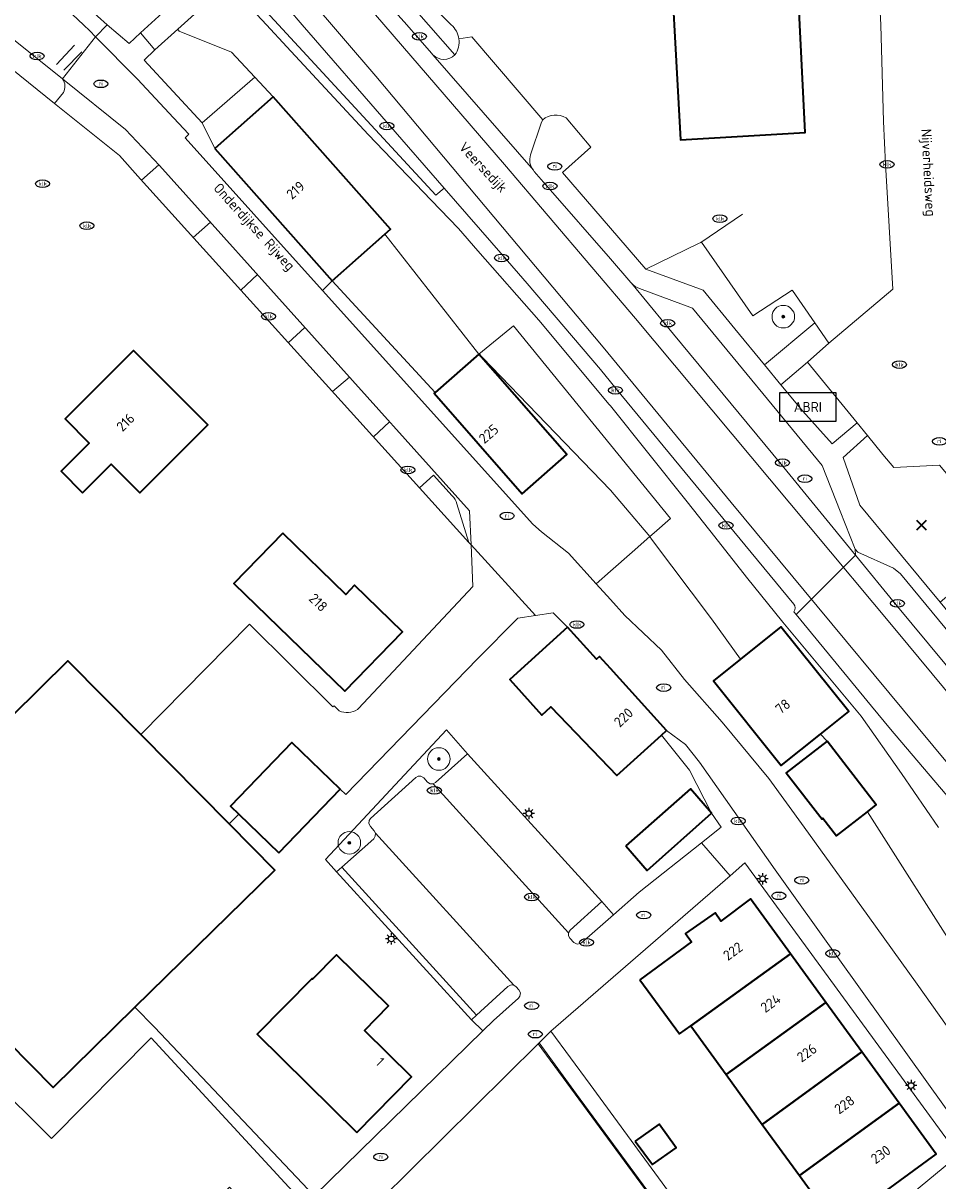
# Model space of a CAD drawing. Header units: metres. Extents: x 103671 to 105190, y 427150 to 429171.
# Tile 296 of 320: x 104448 to 104529, y 428648 to 428750. Entities that reach past the tile are written whole.
import ezdxf
from ezdxf.enums import TextEntityAlignment as Align

# ---------------------------------------------------------------- set-up
doc = ezdxf.new("R2010")
doc.units = ezdxf.units.M
for name, color, linetype, lineweight in [('B-WE-GR-BEPLANTING_CULTUUR_HEESTERS-GV', 253, 'Continuous', 18), ('B-WE-GR-BEPLANTING_CULTUUR_VASTE PLANTENVAK-GV', 253, 'Continuous', 18), ('B-WE-GR-BOOM-S', 253, 'Continuous', 25), ('B-WE-GR-HAAG-G', 253, 'GR-HAAG1-SO', 13), ('B-WE-GR-HAAG-GV', 253, 'Continuous', 13), ('B-WE-IE-MEUBILAIR-S', 253, 'Continuous', 25), ('B-WE-IE-MEUBILAIR_WEGMEUBILAIR-S', 253, 'Continuous', 25), ('B-WE-IE-TERREINAFSCHEIDING_KUNSTMATIG_HEKWERK_RASTER-G', 253, 'IE-TERREINAFSCHEIDING_KUNSTMATIG-SO', 18), ('B-WE-OG-BEBOUWING-GV', 253, 'Continuous', 35), ('B-WE-OG-BEBOUWING-T18', 7, 'Continuous', 18), ('B-WE-OG-TERREIN_BEGROEID-GV', 253, 'Continuous', 18), ('B-WE-OG-TERREIN_ERF-GV', 253, 'Continuous', 18), ('B-WE-OG-TERREIN_OEVER-GV', 253, 'Continuous', 18), ('B-WE-OG-TOPOGRAFIE-T18', 7, 'Continuous', 18), ('B-WE-OG-WATER-GV', 253, 'Continuous', 18), ('B-WE-OG-WEG-GV', 253, 'Continuous', 18), ('B-WE-VH-GESLOTENVERHARDING-GV', 253, 'Continuous', 18), ('B-WE-VH-GESLOTENVERHARDING_ASFALT-GV', 253, 'Continuous', 18), ('B-WE-VH-ONVERHARD_ZAND-GV', 253, 'Continuous', 18), ('B-WE-VH-OPENVERHARDING-GV', 253, 'Continuous', 18), ('B-WE-VH-OPENVERHARDING_BETONELEMENT-GV', 253, 'Continuous', 18), ('B-WE-VH-OPENVERHARDING_BETONSTRAATSTEEN-GV', 253, 'Continuous', 18), ('B-WE-VH-OPENVERHARDING_TEGEL-GV', 253, 'Continuous', 18), ('B-WE-VW-MARKERING_PICTOGRAM-G', 253, 'Continuous', 18)]:
    doc.layers.add(name, color=color, linetype=linetype, lineweight=lineweight)
doc.layers.add('B-WE-GR-GROENVOORZIENING-S', color=253, linetype='Continuous')
doc.styles.add('NLCS-ISO', font='NLCS-ISO.ttf')
doc.styles.add('NLCS-ISO-M500-T18', font='NLCS-ISO.ttf', dxfattribs={"height": 0.9})
doc.linetypes.add('GR-HAAG1-SO', pattern='A,6,[176,NLCS.SHX,S=0.125,R=0,X=0,Y=0],-2', length=8)
doc.linetypes.add('IE-TERREINAFSCHEIDING_KUNSTMATIG-SO', pattern='A,4,[82,NLCS.SHX,S=0.75,R=90,X=0,Y=0],4,-2', length=10)

# ---------------------------------------------------------------- blocks, each defined once
blk = doc.blocks.new('SIE-MEUBILAIR_PAAL_LICHTMAST-SO')
for points in [[(-0.62, 0), (-1, 0)], [(-0.71, 0.71), (-0.44, 0.44)], [(0, 1), (0, 0.62)], [(0.44, 0.44), (0.71, 0.71)], [(1, 0), (0.62, 0)], [(-0.71, -0.71), (-0.44, -0.44)], [(0, -0.62), (0, -1)], [(0.44, -0.44), (0.71, -0.71)]]:
    blk.add_lwpolyline(points)
blk.add_circle((0, 0), 0.5)
blk = doc.blocks.new('SIE-MEUBILAIR_PUT_RIOOLPUT-SO')
blk.add_ellipse((0, 0), major_axis=(1.25, 0), ratio=0.54)
at = {"style": 'NLCS-ISO'}
blk.add_text('ri', height=0.75, dxfattribs=at).set_placement((-0.04, 0.07), align=Align.MIDDLE_CENTER)
blk = doc.blocks.new('SIE-MEUBILAIR_PUT_KOLK-SO')
blk.add_ellipse((0, 0), major_axis=(1.25, 0), ratio=0.54)
at = {"style": 'NLCS-ISO'}
blk.add_text('klk', height=0.75, dxfattribs=at).set_placement((0.03, 0), align=Align.MIDDLE_CENTER)
blk = doc.blocks.new('SIE-WEG_ABRI-SO')
blk.add_lwpolyline([(-5, -2.5), (5, -2.5), (5, 2.5), (-5, 2.5)], close=True)
at = {"style": 'NLCS-ISO'}
blk.add_text('ABRI', height=1.8, dxfattribs=at).set_placement((0, 0), align=Align.MIDDLE_CENTER)
blk = doc.blocks.new('SGR-BOOM_GBKN-SO')
at = {"linetype": 'ByBlock', "lineweight": 18}
h = blk.add_hatch(color=0, dxfattribs=at)
h.dxf.hatch_style = 1
edge = h.paths.add_edge_path()
edge.add_arc((0, 0), 0.25, 0, 360)
at = {"color": 0, "linetype": 'ByBlock', "lineweight": 18}
for radius in [2, 0.25]:
    blk.add_circle((0, 0), radius, dxfattribs=at)
at = {"color": 0, "linetype": 'ByBlock', "lineweight": 18, "style": 'NLCS-ISO'}
blk.add_attdef('SOORT', (2.5, 0), '', height=1.5, dxfattribs=at)
blk = doc.blocks.new('SAL-ORIENTATIE_LOCATIE-SO')
at = {"color": 0, "linetype": 'ByBlock', "lineweight": -2, "const_width": 0.275, "flags": 128}
for points in [[(-0.875, 0.875), (0, 0)], [(-0.875, -0.875), (0, 0)], [(0, 0), (0.875, 0.875)], [(0, 0), (0.875, -0.875)]]:
    blk.add_lwpolyline(points, dxfattribs=at)

msp = doc.modelspace()

# ---------------------------------------------------------------- linework, layer by layer
at = {"layer": 'B-WE-GR-BEPLANTING_CULTUUR_HEESTERS-GV', "flags": 128}
for points in [[(104517.48, 428720.111), (104515.113, 428718.099), (104517.045, 428715.759), (104519.658, 428712.861), (104521.884, 428714.725)], [(104535.167, 428703.865), (104529.175, 428710.982), (104525.114, 428710.765), (104524.164, 428711.937), (104522.793, 428713.614), (104520.636, 428711.648), (104522.103, 428707.447), (104528.075, 428700.239), (104529.221, 428698.851)]]:
    msp.add_lwpolyline(points, close=True, dxfattribs=at)
at = {"layer": 'B-WE-GR-BEPLANTING_CULTUUR_VASTE PLANTENVAK-GV', "flags": 128}
for points in [[(104476.182, 428675.349), (104479.011, 428677.881), (104479.148, 428678.101), (104479.168, 428678.365), (104479.049, 428678.579), (104478.726, 428678.95), (104478.585, 428679.241), (104478.619, 428679.497), (104478.732, 428679.671), (104482.741, 428683.315), (104482.95, 428683.428), (104483.201, 428683.431), (104483.45, 428683.283), (104483.786, 428682.904), (104484.026, 428682.746), (104484.286, 428682.747), (104484.494, 428682.865), (104487.316, 428685.398), (104485.456, 428687.531), (104474.739, 428676.027), (104475.71, 428674.938)], [(104499.241, 428672.319), (104496.424, 428669.764), (104496.288, 428669.548), (104496.274, 428669.274), (104496.395, 428669.057), (104496.746, 428668.69), (104497.049, 428668.529), (104497.324, 428668.58), (104497.438, 428668.668), (104500.268, 428671.146)], [(104491.861, 428663.763), (104491.979, 428663.926), (104492.018, 428664.231), (104491.886, 428664.478), (104491.635, 428664.754), (104491.434, 428664.889), (104491.189, 428664.92), (104490.914, 428664.784), (104488.117, 428662.253), (104487.691, 428661.845), (104488.673, 428660.841), (104489.622, 428661.769)]]:
    msp.add_lwpolyline(points, close=True, dxfattribs=at)
at = {"layer": 'B-WE-GR-HAAG-G', "flags": 128}
msp.add_lwpolyline([(104488.331, 428720.822), (104491.397, 428723.338), (104500, 428712.785), (104505.324, 428706.254)], dxfattribs=at)
at = {"layer": 'B-WE-GR-HAAG-GV', "flags": 128}
msp.add_lwpolyline([(104508.083, 428730.74), (104508.014, 428730.707), (104507.813, 428730.61), (104503.134, 428728.355), (104508.212, 428726.486), (104511.031, 428723.06), (104513.666, 428719.858), (104518.115, 428723.582), (104516.127, 428726.45), (104516.109, 428726.476), (104512.63, 428724.215)], close=True, dxfattribs=at)
at = {"layer": 'B-WE-IE-TERREINAFSCHEIDING_KUNSTMATIG_HEKWERK_RASTER-G', "flags": 128}
msp.add_lwpolyline([(104508.014, 428730.707), (104511.703, 428733.235)], dxfattribs=at)
at = {"layer": 'B-WE-OG-BEBOUWING-GV', "flags": 128}
for points in [[(104515.265, 428779.195), (104514.992, 428783.538), (104515.092, 428783.542), (104514.381, 428804.254), (104500, 428803.294), (104496.423, 428803.055), (104497.439, 428782.839), (104497.663, 428782.842), (104497.957, 428778.146), (104496.074, 428778.025), (104493.489, 428777.859), (104494.349, 428762.49), (104494.93, 428752.102), (104500, 428752.386), (104505.498, 428752.693), (104505.649, 428750), (104506.218, 428739.819), (104517.253, 428740.471), (104516.803, 428750), (104516.651, 428753.219), (104516.165, 428763.519), (104515.425, 428779.205)], [(104464.938, 428739.049), (104475.333, 428727.305), (104480.003, 428731.439), (104480.501, 428731.88), (104470.106, 428743.624)], [(104453.21, 428708.538), (104455.747, 428711.074), (104458.293, 428708.528), (104464.321, 428714.554), (104457.726, 428721.152), (104451.646, 428715.074), (104453.781, 428712.938), (104451.295, 428710.453)], [(104488.331, 428720.822), (104484.464, 428717.431), (104484.37, 428717.349), (104492.187, 428708.436), (104496.147, 428711.91)], [(104470.95, 428704.965), (104466.615, 428700.504), (104476.446, 428690.95), (104481.563, 428696.216), (104477.321, 428700.338), (104476.54, 428699.534)], [(104504.519, 428687.057), (104504.965, 428687.458), (104500, 428692.968), (104499.04, 428694.033), (104498.759, 428693.78), (104496.2, 428696.621), (104491.068, 428691.996), (104493.914, 428688.837), (104494.714, 428689.558), (104500.557, 428683.486)], [(104511.526, 428693.78), (104509.135, 428691.862), (104515.148, 428684.368), (104518.622, 428687.155), (104521.122, 428689.162), (104515.109, 428696.656)], [(104466.199, 428679.188), (104458.363, 428687.116), (104451.901, 428693.655), (104446.914, 428688.723), (104445.909, 428687.729), (104432.34, 428674.309), (104432.446, 428674.201), (104450.593, 428655.827), (104457.841, 428662.942), (104470.233, 428675.106)], [(104470.61, 428676.617), (104476.046, 428682.264), (104471.743, 428686.407), (104466.307, 428680.76), (104467.053, 428680.041)], [(104519.204, 428686.518), (104515.587, 428683.72), (104518.757, 428679.621), (104518.842, 428679.686), (104520.034, 428678.145), (104522.786, 428680.274), (104523.567, 428680.878)], [(104501.368, 428677.259), (104503.25, 428675.072), (104508.955, 428680.156), (104507.103, 428682.285)], [(104502.617, 428665.386), (104506.118, 428660.579), (104507.118, 428661.299), (104515.974, 428667.678), (104512.427, 428672.553), (104509.786, 428670.583), (104509.277, 428671.325), (104506.665, 428669.466), (104507.194, 428668.729)], [(104477.514, 428651.861), (104482.367, 428656.784), (104478.196, 428660.895), (104480.331, 428663.062), (104475.723, 428667.604), (104473.591, 428665.441), (104473.551, 428665.48), (104468.695, 428660.554)], [(104519.106, 428663.374), (104515.974, 428667.678), (104507.118, 428661.299), (104510.252, 428656.985)], [(104513.464, 428652.563), (104522.301, 428658.983), (104519.106, 428663.374), (104510.252, 428656.985)], [(104513.464, 428652.563), (104516.752, 428648.037), (104525.593, 428654.459), (104522.301, 428658.983)], [(104516.752, 428648.037), (104520.067, 428643.474), (104528.882, 428649.939), (104525.593, 428654.459)], [(104502.196, 428651.077), (104503.74, 428649.019), (104505.823, 428650.489), (104504.314, 428652.58)]]:
    msp.add_lwpolyline(points, close=True, dxfattribs=at)
at = {"layer": 'B-WE-OG-TERREIN_BEGROEID-GV', "flags": 128}
for points in [[(104485.884, 428749.987), (104484.346, 428751.529), (104475.866, 428759.474), (104475.008, 428772.093)], [(104476.171, 428756.791), (104477.535, 428755.038), (104480.928, 428751.157), (104481.952, 428752.183), (104483.866, 428750), (104486.204, 428747.333)]]:
    msp.add_lwpolyline(points, dxfattribs=at)
at = {"layer": 'B-WE-OG-TERREIN_BEGROEID-GV'}
for points in [[(104486.568, 428748.771, 0.1861628), (104485.884, 428749.987)], [(104486.204, 428747.333, 0.198822), (104486.568, 428748.771)]]:
    msp.add_lwpolyline(points, format="xyb", dxfattribs=at)
at = {"layer": 'B-WE-OG-TERREIN_ERF-GV', "flags": 128}
for points in [[(104494.93, 428752.102), (104494.349, 428762.49), (104493.489, 428777.859), (104496.074, 428778.025), (104497.957, 428778.146), (104497.663, 428782.842), (104497.439, 428782.839), (104496.423, 428803.055), (104500, 428803.294), (104514.381, 428804.254), (104515.092, 428783.542), (104514.992, 428783.538), (104515.265, 428779.195), (104515.425, 428779.205), (104516.165, 428763.519), (104516.651, 428753.219), (104516.803, 428750), (104517.253, 428740.471), (104506.218, 428739.819), (104505.649, 428750), (104505.498, 428752.693), (104500, 428752.386)], [(104466.404, 428747.581), (104461.778, 428749.448), (104461.653, 428749.627), (104459.599, 428747.772), (104458.669, 428746.872), (104463.81, 428741.327), (104468.482, 428745.36)], [(104470.106, 428743.624), (104468.482, 428745.36), (104463.81, 428741.327), (104464.938, 428739.049)], [(104480.003, 428731.439), (104475.333, 428727.305), (104484.464, 428717.431), (104488.331, 428720.822)], [(104501.331, 428707.199), (104500, 428708.777), (104488.662, 428720.526), (104488.331, 428720.822), (104496.147, 428711.91), (104492.187, 428708.436), (104484.37, 428717.349), (104484.464, 428717.431), (104475.333, 428727.305), (104474.479, 428726.45), (104493.111, 428705.739), (104493.885, 428705.067), (104496.285, 428703.187), (104498.73, 428700.474), (104500, 428701.588), (104501.921, 428703.272), (104503.487, 428704.644)], [(104491.397, 428723.338), (104488.331, 428720.822), (104488.662, 428720.526), (104500, 428708.777), (104501.331, 428707.199), (104503.487, 428704.644), (104503.883, 428704.991), (104505.324, 428706.254), (104500, 428712.785)], [(104458.293, 428708.528), (104455.747, 428711.074), (104453.21, 428708.538), (104451.295, 428710.453), (104453.781, 428712.938), (104451.646, 428715.074), (104457.726, 428721.152), (104464.321, 428714.554)], [(104476.446, 428690.95), (104466.615, 428700.504), (104470.95, 428704.965), (104476.54, 428699.534), (104477.321, 428700.338), (104481.563, 428696.216)], [(104496.2, 428696.621), (104494.91, 428697.903), (104493.352, 428697.657), (104491.8, 428697.413), (104488.213, 428693.805), (104476.543, 428681.786), (104476.046, 428682.264), (104470.61, 428676.617), (104467.053, 428680.041), (104466.199, 428679.188), (104470.233, 428675.106), (104457.841, 428662.942), (104459.567, 428661.184), (104471.625, 428648.457), (104473.733, 428646.232), (104488.673, 428660.841), (104487.691, 428661.845), (104475.71, 428674.938), (104474.739, 428676.027), (104485.456, 428687.531), (104487.316, 428685.398), (104499.241, 428672.319), (104500.268, 428671.146), (104502.549, 428673.143), (104508.086, 428677.518), (104509.806, 428678.896), (104508.955, 428680.156), (104507.019, 428683.956), (104504.519, 428687.057), (104500.557, 428683.486), (104494.714, 428689.558), (104493.914, 428688.837), (104491.068, 428691.996)], [(104508.955, 428680.156), (104503.25, 428675.072), (104501.368, 428677.259), (104507.103, 428682.285)], [(104523.147, 428643.444), (104523.383, 428643.668), (104530.871, 428649.826), (104511.928, 428675.746), (104510.607, 428674.601), (104494.706, 428660.815), (104498.199, 428656.115), (104505.151, 428646.63), (104503.98, 428645.752), (104496.998, 428655.233), (104493.679, 428659.799), (104493.583, 428659.704), (104512.124, 428634.518), (104512.295, 428634.286), (104512.829, 428633.65)], [(104516.752, 428648.037), (104513.464, 428652.563), (104510.252, 428656.985), (104507.118, 428661.299), (104506.118, 428660.579), (104502.617, 428665.386), (104507.194, 428668.729), (104506.665, 428669.466), (104509.277, 428671.325), (104509.786, 428670.583), (104512.427, 428672.553), (104515.974, 428667.678), (104519.106, 428663.374), (104522.301, 428658.983), (104525.593, 428654.459), (104528.882, 428649.939), (104520.067, 428643.474)], [(104482.367, 428656.784), (104477.514, 428651.861), (104468.695, 428660.554), (104473.551, 428665.48), (104473.591, 428665.441), (104475.723, 428667.604), (104480.331, 428663.062), (104478.196, 428660.895)], [(104512.124, 428634.518), (104493.583, 428659.704), (104476.743, 428643.054), (104479.78, 428639.849), (104496.762, 428621.08)], [(104502.196, 428651.077), (104504.314, 428652.58), (104505.823, 428650.489), (104503.74, 428649.019)]]:
    msp.add_lwpolyline(points, close=True, dxfattribs=at)
for points in [[(104475.008, 428772.093), (104475.866, 428759.474), (104484.346, 428751.529), (104485.884, 428749.987)], [(104496.071, 428741.771), (104498.268, 428739.15), (104495.748, 428736.908), (104500, 428731.984), (104503.134, 428728.355), (104507.813, 428730.61), (104508.014, 428730.707), (104508.083, 428730.74), (104512.63, 428724.215), (104516.109, 428726.476), (104516.127, 428726.45), (104518.115, 428723.582), (104519.362, 428721.783), (104525.024, 428726.584), (104524.398, 428737.656), (104524.2, 428741.446), (104523.959, 428750), (104523.667, 428755.718)], [(104529.094, 428678.885), (104525.818, 428683.661), (104522.24, 428688.733), (104515.296, 428697.059), (104512.076, 428701.049), (104509.247, 428704.637), (104506.797, 428707.744), (104500, 428716.225), (104499.897, 428716.353), (104493.644, 428723.816), (104488.249, 428729.976), (104486.52, 428731.95), (104484.098, 428734.474), (104478.518, 428740.287), (104471.325, 428748.039), (104469.505, 428750), (104466.114, 428753.656), (104461.653, 428749.627), (104461.778, 428749.448), (104466.404, 428747.581), (104468.482, 428745.36), (104470.106, 428743.624), (104480.501, 428731.88), (104480.003, 428731.439), (104488.331, 428720.822), (104491.397, 428723.338), (104500, 428712.785), (104505.324, 428706.254), (104503.883, 428704.991), (104503.487, 428704.644), (104503.649, 428704.429), (104508.975, 428697.362), (104511.526, 428693.78), (104515.109, 428696.656), (104521.122, 428689.162), (104518.622, 428687.155), (104519.204, 428686.518), (104523.567, 428680.878), (104522.786, 428680.274), (104531.327, 428666.863)], [(104466.114, 428753.656), (104469.505, 428750), (104471.325, 428748.039), (104478.518, 428740.287), (104484.098, 428734.474), (104486.52, 428731.95), (104488.249, 428729.976), (104493.644, 428723.816), (104499.897, 428716.353), (104500, 428716.225), (104506.797, 428707.744), (104509.247, 428704.637), (104512.076, 428701.049), (104515.296, 428697.059), (104522.24, 428688.733), (104525.818, 428683.661), (104529.094, 428678.885)], [(104516.267, 428698.663), (104510.375, 428705.77), (104500.52, 428717.742), (104500, 428718.369), (104499.11, 428719.442), (104492.621, 428727.079), (104490.496, 428729.518), (104485.267, 428735.52), (104484.528, 428734.903), (104470.573, 428750), (104467.586, 428753.232)], [(104486.568, 428748.771), (104487.72, 428748.92), (104493.994, 428741.584)], [(104483.066, 428708.977), (104458.337, 428736.328), (104456.486, 428738.422), (104450.722, 428743.036), (104446.099, 428746.736)], [(104477.569, 428689.323), (104477.629, 428689.388), (104478.1, 428689.898), (104487.814, 428700.216), (104487.645, 428703.913), (104487.457, 428704.121), (104483.066, 428708.977)], [(104531.327, 428666.863), (104522.786, 428680.274), (104520.034, 428678.145), (104518.842, 428679.686), (104518.757, 428679.621), (104515.587, 428683.72), (104519.204, 428686.518), (104518.622, 428687.155), (104515.148, 428684.368), (104509.135, 428691.862), (104511.526, 428693.78), (104508.975, 428697.362), (104503.649, 428704.429), (104503.487, 428704.644), (104501.921, 428703.272), (104500, 428701.588), (104498.73, 428700.474), (104500, 428699.065), (104501.266, 428697.66), (104504.532, 428694.6), (104506.572, 428691.987), (104509.91, 428688.192), (104514.029, 428683.214), (104517.169, 428678.91), (104522.809, 428671.085), (104527.194, 428664.985), (104532.239, 428657.887)], [(104523.16, 428689.61), (104516.455, 428697.752), (104516.258, 428697.992)], [(104446.914, 428688.723), (104451.901, 428693.655), (104458.363, 428687.116), (104468.004, 428696.902), (104475.398, 428689.576), (104475.516, 428689.644), (104475.955, 428689.205)], [(104560.557, 428645.35), (104556.36, 428650.412), (104554.128, 428652.94), (104551.195, 428656.26), (104545.452, 428663.015), (104541.032, 428668.351), (104536.097, 428674.214), (104530.684, 428680.703), (104524.834, 428687.578), (104523.16, 428689.61)], [(104535.478, 428646.045), (104532.039, 428650.756), (104531.711, 428650.517), (104530.871, 428649.826), (104523.383, 428643.668)]]:
    msp.add_lwpolyline(points, dxfattribs=at)
at = {"layer": 'B-WE-OG-TERREIN_ERF-GV'}
for points in [[(104485.884, 428749.987, -0.1861628), (104486.568, 428748.771)], [(104493.994, 428741.584, -0.3075481), (104496.071, 428741.771)], [(104516.258, 428697.992, 0.3710812), (104516.267, 428698.663)], [(104475.955, 428689.205, 0.2426339), (104477.569, 428689.323)]]:
    msp.add_lwpolyline(points, format="xyb", dxfattribs=at)
at = {"layer": 'B-WE-OG-TERREIN_OEVER-GV', "flags": 128}
msp.add_lwpolyline([(104445.909, 428687.729), (104444.92, 428688.707), (104432.855, 428677.299), (104428.555, 428673.045), (104450.443, 428651.316), (104459.295, 428660.23), (104472.874, 428645.485), (104472.089, 428644.271), (104471.21, 428643.24), (104469.8, 428643.07), (104469.824, 428642.248), (104471.007, 428641.534), (104472.626, 428642.356), (104473.742, 428643.966), (104473.909, 428645.181), (104473.733, 428646.232), (104471.625, 428648.457), (104459.567, 428661.184), (104457.841, 428662.942), (104450.593, 428655.827), (104432.446, 428674.201), (104432.34, 428674.309)], close=True, dxfattribs=at)
at = {"layer": 'B-WE-OG-WATER-GV', "flags": 128}
msp.add_lwpolyline([(104424.543, 428657.937), (104427.281, 428655.916), (104441.576, 428643.86), (104452.898, 428633.405), (104466.214, 428647.001), (104469.8, 428643.07), (104471.21, 428643.24), (104472.089, 428644.271), (104472.874, 428645.485), (104459.295, 428660.23), (104450.443, 428651.316), (104428.555, 428673.045)], close=True, dxfattribs=at)
at = {"layer": 'B-WE-OG-WEG-GV', "flags": 128}
msp.add_lwpolyline([(104459.808, 428755.006), (104457.913, 428757.795), (104454.253, 428759.228), (104450.155, 428755.048), (104453.682, 428751.532), (104455.389, 428750), (104457.344, 428748.333), (104458.329, 428749.275), (104460.945, 428751.638)], close=True, dxfattribs=at)
at = {"layer": 'B-WE-VH-GESLOTENVERHARDING-GV', "flags": 128}
for points in [[(104491.8, 428697.413), (104493.352, 428697.657), (104487.645, 428703.913), (104487.814, 428700.216), (104478.1, 428689.898), (104477.629, 428689.388), (104477.569, 428689.323)], [(104475.955, 428689.205), (104475.516, 428689.644), (104475.398, 428689.576), (104468.004, 428696.902), (104458.363, 428687.116), (104466.199, 428679.188), (104467.053, 428680.041), (104466.307, 428680.76), (104471.743, 428686.407), (104476.046, 428682.264), (104476.543, 428681.786), (104488.213, 428693.805), (104491.8, 428697.413)]]:
    msp.add_lwpolyline(points, dxfattribs=at)
at = {"layer": 'B-WE-VH-GESLOTENVERHARDING-GV'}
msp.add_lwpolyline([(104477.569, 428689.323, -0.2426339), (104475.955, 428689.205)], format="xyb", dxfattribs=at)
at = {"layer": 'B-WE-VH-GESLOTENVERHARDING_ASFALT-GV', "flags": 128}
for points in [[(104516.258, 428697.992), (104516.455, 428697.752), (104521.728, 428703.004), (104515.104, 428711.101), (104504.895, 428723.451), (104501.854, 428727.11), (104501.806, 428727.168), (104500, 428729.249), (104494.492, 428735.596), (104493.249, 428737.013), (104493.167, 428737.107), (104484.266, 428747.338), (104484.144, 428747.478), (104482.912, 428748.887), (104481.939, 428750), (104480.928, 428751.157), (104477.535, 428755.038), (104476.171, 428756.791)], [(104471.464, 428751.401), (104472.681, 428750), (104480.325, 428741.198), (104485.267, 428735.52)], [(104532.239, 428657.887), (104527.194, 428664.985), (104522.809, 428671.085), (104517.169, 428678.91), (104514.029, 428683.214), (104509.91, 428688.192), (104506.572, 428691.987), (104504.532, 428694.6), (104501.266, 428697.66), (104500, 428699.065), (104498.73, 428700.474), (104496.285, 428703.187), (104493.885, 428705.067), (104493.111, 428705.739), (104474.479, 428726.45), (104462.298, 428739.991), (104462.636, 428740.306), (104461.275, 428741.77), (104458.084, 428745.174), (104454.347, 428748.943), (104451.423, 428745.199), (104457.013, 428740.724), (104460.034, 428737.521), (104487.507, 428706.926), (104487.645, 428703.913), (104493.352, 428697.657), (104494.91, 428697.903), (104496.2, 428696.621), (104498.759, 428693.78), (104499.04, 428694.033), (104500, 428692.968), (104504.965, 428687.458), (104506.651, 428686.238), (104507.887, 428684.659), (104514.603, 428675.134), (104520.151, 428667.35), (104528.195, 428656.136), (104531.851, 428651.013)], [(104485.267, 428735.52), (104490.496, 428729.518), (104492.621, 428727.079), (104499.11, 428719.442), (104500, 428718.369), (104500.52, 428717.742), (104510.375, 428705.77), (104516.267, 428698.663)]]:
    msp.add_lwpolyline(points, dxfattribs=at)
msp.add_lwpolyline([(104525.296, 428698.643), (104521.728, 428703.004), (104516.455, 428697.752), (104523.16, 428689.61), (104524.834, 428687.578), (104530.684, 428680.703), (104536.097, 428674.214), (104541.032, 428668.351), (104546.713, 428672.557), (104542.38, 428678.05), (104542.286, 428678.164), (104538.183, 428683.114)], close=True, dxfattribs=at)
at = {"layer": 'B-WE-VH-GESLOTENVERHARDING_ASFALT-GV'}
msp.add_lwpolyline([(104516.267, 428698.663, -0.3710812), (104516.258, 428697.992)], format="xyb", dxfattribs=at)
at = {"layer": 'B-WE-VH-ONVERHARD_ZAND-GV', "flags": 128}
msp.add_lwpolyline([(104503.134, 428728.355), (104508.212, 428726.486), (104511.031, 428723.06), (104513.666, 428719.858), (104515.113, 428718.099), (104517.48, 428720.111), (104519.362, 428721.783), (104518.115, 428723.582), (104516.127, 428726.45), (104516.109, 428726.476), (104512.63, 428724.215), (104508.083, 428730.74), (104508.014, 428730.707), (104507.813, 428730.61)], close=True, dxfattribs=at)
at = {"layer": 'B-WE-VH-OPENVERHARDING-GV'}
for points in [[(104486.568, 428748.771, -0.198822), (104486.204, 428747.333)], [(104486.204, 428747.333, -0.4133239), (104484.266, 428747.338)], [(104493.167, 428737.107, -0.2537301), (104492.92, 428738.492)], [(104502.574, 428726.63, -0.1339757), (104501.854, 428727.11)]]:
    msp.add_lwpolyline(points, format="xyb", dxfattribs=at)
at = {"layer": 'B-WE-VH-OPENVERHARDING-GV', "flags": 128}
for points in [[(104492.92, 428738.492), (104493.897, 428741.359), (104493.994, 428741.584), (104487.72, 428748.92), (104486.568, 428748.771)], [(104484.266, 428747.338), (104493.167, 428737.107)], [(104501.854, 428727.11), (104504.895, 428723.451), (104515.104, 428711.101), (104521.728, 428703.004), (104521.691, 428703.545), (104520.368, 428706.915), (104518.782, 428710.956), (104507.265, 428724.897), (104502.574, 428726.63)], [(104525.73, 428701.34), (104525.099, 428701.863), (104521.938, 428703.27), (104521.691, 428703.545), (104521.728, 428703.004), (104525.296, 428698.643), (104538.183, 428683.114), (104542.286, 428678.164)], [(104541.694, 428682.006), (104525.73, 428701.34)]]:
    msp.add_lwpolyline(points, dxfattribs=at)
at = {"layer": 'B-WE-VH-OPENVERHARDING_BETONELEMENT-GV', "flags": 128}
msp.add_lwpolyline([(104466.114, 428753.656), (104464.827, 428755.144), (104464.535, 428754.881), (104460.945, 428751.638), (104458.329, 428749.275), (104459.599, 428747.772), (104461.653, 428749.627)], close=True, dxfattribs=at)
at = {"layer": 'B-WE-VH-OPENVERHARDING_BETONSTRAATSTEEN-GV', "flags": 128}
for points in [[(104520.093, 428809.545), (104520.411, 428808.46), (104520.763, 428807.096), (104521.873, 428791.538), (104522.101, 428787.309), (104522.836, 428773.667), (104523.346, 428762.652), (104523.667, 428755.718), (104523.959, 428750), (104524.2, 428741.446), (104524.398, 428737.656), (104525.024, 428726.584), (104519.362, 428721.783), (104517.48, 428720.111), (104521.884, 428714.725), (104522.793, 428713.614), (104524.164, 428711.937), (104525.114, 428710.765), (104529.175, 428710.982)], [(104436.59, 428756.122), (104445.424, 428750), (104451.423, 428745.199), (104454.347, 428748.943), (104453.837, 428749.458), (104453.271, 428750), (104450.342, 428752.808)], [(104486.204, 428747.333), (104483.866, 428750), (104481.952, 428752.183), (104480.928, 428751.157), (104481.939, 428750), (104482.912, 428748.887), (104484.144, 428747.478), (104484.266, 428747.338)], [(104460.034, 428737.521), (104457.013, 428740.724), (104451.423, 428745.199)], [(104451.499, 428744.007), (104450.722, 428743.036), (104456.486, 428738.422), (104458.337, 428736.328), (104483.066, 428708.977), (104484.301, 428710.108), (104485.974, 428708.275)], [(104486.386, 428707.565), (104487.457, 428704.121), (104487.645, 428703.913), (104487.507, 428706.926), (104460.034, 428737.521)], [(104476.743, 428643.054), (104493.583, 428659.704), (104493.679, 428659.799), (104494.706, 428660.815), (104510.607, 428674.601), (104508.086, 428677.518), (104502.549, 428673.143), (104500.268, 428671.146), (104497.438, 428668.668), (104497.324, 428668.58), (104497.049, 428668.529), (104496.746, 428668.69), (104496.395, 428669.057), (104496.274, 428669.274), (104496.288, 428669.548), (104484.286, 428682.747), (104484.026, 428682.746), (104483.786, 428682.904), (104483.45, 428683.283), (104483.201, 428683.431), (104482.95, 428683.428), (104482.741, 428683.315), (104478.732, 428679.671), (104478.619, 428679.497), (104478.585, 428679.241), (104478.726, 428678.95), (104479.049, 428678.579), (104479.168, 428678.365), (104491.434, 428664.889), (104491.635, 428664.754), (104491.886, 428664.478), (104492.018, 428664.231), (104491.979, 428663.926), (104491.861, 428663.763), (104489.622, 428661.769), (104488.673, 428660.841), (104473.733, 428646.232)]]:
    msp.add_lwpolyline(points, dxfattribs=at)
at = {"layer": 'B-WE-VH-OPENVERHARDING_BETONSTRAATSTEEN-GV'}
for points in [[(104484.266, 428747.338, 0.4133239), (104486.204, 428747.333)], [(104451.423, 428745.199, -0.2952785), (104451.499, 428744.007)], [(104485.974, 428708.275, -0.1374978), (104486.386, 428707.565)]]:
    msp.add_lwpolyline(points, format="xyb", dxfattribs=at)
at = {"layer": 'B-WE-VH-OPENVERHARDING_BETONSTRAATSTEEN-GV', "flags": 128}
for points in [[(104484.286, 428682.747), (104496.288, 428669.548), (104496.424, 428669.764), (104499.241, 428672.319), (104487.316, 428685.398), (104484.494, 428682.865)], [(104476.182, 428675.349), (104488.117, 428662.253), (104490.914, 428664.784), (104491.189, 428664.92), (104491.434, 428664.889), (104479.168, 428678.365), (104479.148, 428678.101), (104479.011, 428677.881)], [(104476.182, 428675.349), (104475.71, 428674.938), (104487.691, 428661.845), (104488.117, 428662.253)], [(104494.706, 428660.815), (104493.679, 428659.799), (104496.998, 428655.233), (104503.98, 428645.752), (104505.151, 428646.63), (104498.199, 428656.115)]]:
    msp.add_lwpolyline(points, close=True, dxfattribs=at)
at = {"layer": 'B-WE-VH-OPENVERHARDING_TEGEL-GV', "flags": 128}
for points in [[(104446.896, 428756.398), (104450.342, 428752.808), (104453.271, 428750), (104453.837, 428749.458), (104454.347, 428748.943), (104455.389, 428750), (104453.682, 428751.532), (104450.155, 428755.048), (104449.946, 428755.257), (104447.657, 428757.425)], [(104464.938, 428739.049), (104463.81, 428741.327), (104458.669, 428746.872), (104459.599, 428747.772), (104458.329, 428749.275), (104457.344, 428748.333), (104455.389, 428750), (104454.347, 428748.943), (104458.084, 428745.174), (104461.275, 428741.77), (104462.636, 428740.306), (104462.298, 428739.991), (104474.479, 428726.45), (104475.333, 428727.305)], [(104531.711, 428650.517), (104532.039, 428650.756), (104531.851, 428651.013), (104528.195, 428656.136), (104520.151, 428667.35), (104514.603, 428675.134), (104507.887, 428684.659), (104506.651, 428686.238), (104504.965, 428687.458), (104504.519, 428687.057), (104507.019, 428683.956), (104508.955, 428680.156), (104509.806, 428678.896), (104508.086, 428677.518), (104510.607, 428674.601), (104511.928, 428675.746), (104530.871, 428649.826)]]:
    msp.add_lwpolyline(points, close=True, dxfattribs=at)
for points in [[(104451.423, 428745.199), (104445.424, 428750), (104436.59, 428756.122)], [(104467.586, 428753.232), (104470.573, 428750), (104484.528, 428734.903), (104485.267, 428735.52), (104480.325, 428741.198), (104472.681, 428750), (104471.464, 428751.401)], [(104443.383, 428748.91), (104446.099, 428746.736), (104450.722, 428743.036), (104451.499, 428744.007)], [(104493.994, 428741.584), (104493.897, 428741.359), (104492.92, 428738.492)], [(104513.666, 428719.858), (104511.031, 428723.06), (104508.212, 428726.486), (104503.134, 428728.355), (104500, 428731.984), (104495.748, 428736.908), (104498.268, 428739.15), (104496.071, 428741.771)], [(104493.167, 428737.107), (104493.249, 428737.013), (104494.492, 428735.596), (104500, 428729.249), (104501.806, 428727.168), (104501.854, 428727.11)], [(104502.574, 428726.63), (104507.265, 428724.897), (104518.782, 428710.956), (104520.368, 428706.915), (104521.691, 428703.545), (104521.938, 428703.27), (104525.099, 428701.863), (104525.73, 428701.34), (104541.694, 428682.006)], [(104542.567, 428682.686), (104539.409, 428686.512), (104529.221, 428698.851), (104528.075, 428700.239), (104522.103, 428707.447), (104520.636, 428711.648), (104522.793, 428713.614), (104521.884, 428714.725), (104519.658, 428712.861), (104517.045, 428715.759), (104515.113, 428718.099), (104513.666, 428719.858)], [(104485.974, 428708.275), (104484.301, 428710.108), (104483.066, 428708.977), (104487.457, 428704.121), (104486.386, 428707.565)]]:
    msp.add_lwpolyline(points, dxfattribs=at)
at = {"layer": 'B-WE-VH-OPENVERHARDING_TEGEL-GV'}
for points in [[(104451.499, 428744.007, 0.2952785), (104451.423, 428745.199)], [(104496.071, 428741.771, 0.3075481), (104493.994, 428741.584)], [(104492.92, 428738.492, 0.2537301), (104493.167, 428737.107)], [(104501.854, 428727.11, 0.1339757), (104502.574, 428726.63)], [(104486.386, 428707.565, 0.1374978), (104485.974, 428708.275)]]:
    msp.add_lwpolyline(points, format="xyb", dxfattribs=at)
at = {"layer": 'B-WE-VW-MARKERING_PICTOGRAM-G', "flags": 128}
for points in [[(104461.118, 428766.542), (104479.197, 428745.443)], [(104490.619, 428737.631), (104477.699, 428752.63)], [(104450.88, 428746.49), (104452.487, 428748.185)], [(104451.544, 428745.989), (104453.122, 428747.607)], [(104479.197, 428745.443), (104499.345, 428721.427)], [(104458.425, 428736.231), (104459.97, 428737.588)], [(104502.215, 428723.972), (104490.619, 428737.631)], [(104464.54, 428732.503), (104463.005, 428731.166)], [(104468.699, 428727.871), (104467.24, 428726.481)], [(104517.554, 428705.625), (104502.215, 428723.972)], [(104472.92, 428723.17), (104471.443, 428721.833)], [(104499.345, 428721.427), (104510.702, 428707.685)], [(104476.854, 428718.789), (104475.363, 428717.497)], [(104480.414, 428714.825), (104478.981, 428713.495)], [(104510.702, 428707.685), (104518.314, 428698.475)], [(104525.204, 428696.474), (104517.554, 428705.625)], [(104518.314, 428698.475), (104533.639, 428680.06)], [(104532.827, 428687.297), (104525.204, 428696.474)]]:
    msp.add_lwpolyline(points, dxfattribs=at)

# ---------------------------------------------------------------- block references
at = {"layer": 'B-WE-GR-BOOM-S', "xscale": 0.5, "yscale": 0.5, "zscale": 0.5}
for p in [(104515.325, 428724.138), (104484.787, 428684.943), (104476.851, 428677.521)]:
    msp.add_blockref('SGR-BOOM_GBKN-SO', p, dxfattribs=at)
at = {"layer": 'B-WE-GR-GROENVOORZIENING-S', "xscale": 0.5, "yscale": 0.5, "zscale": 0.5}
msp.add_blockref('SAL-ORIENTATIE_LOCATIE-SO', (104527.578, 428705.671), dxfattribs=at)
at = {"layer": 'B-WE-IE-MEUBILAIR-S', "xscale": 0.5, "yscale": 0.5, "zscale": 0.5}
for name, p in [('SIE-MEUBILAIR_PUT_KOLK-SO', (104483.07, 428748.97)), ('SIE-MEUBILAIR_PUT_KOLK-SO', (104449.17, 428747.23)), ('SIE-MEUBILAIR_PUT_RIOOLPUT-SO', (104454.825, 428744.769)), ('SIE-MEUBILAIR_PUT_KOLK-SO', (104480.18, 428741.04)), ('SIE-MEUBILAIR_PUT_RIOOLPUT-SO', (104495.068, 428737.454)), ('SIE-MEUBILAIR_PUT_KOLK-SO', (104524.52, 428737.63)), ('SIE-MEUBILAIR_PUT_KOLK-SO', (104449.65, 428735.92)), ('SIE-MEUBILAIR_PUT_KOLK-SO', (104494.64, 428735.71)), ('SIE-MEUBILAIR_PUT_KOLK-SO', (104509.7, 428732.82)), ('SIE-MEUBILAIR_PUT_KOLK-SO', (104453.58, 428732.19)), ('SIE-MEUBILAIR_PUT_KOLK-SO', (104490.35, 428729.34)), ('SIE-MEUBILAIR_PUT_KOLK-SO', (104469.69, 428724.16)), ('SIE-MEUBILAIR_PUT_KOLK-SO', (104505.07, 428723.56)), ('SIE-MEUBILAIR_PUT_KOLK-SO', (104525.62, 428719.89)), ('SIE-MEUBILAIR_PUT_KOLK-SO', (104500.44, 428717.62)), ('SIE-MEUBILAIR_PUT_RIOOLPUT-SO', (104529.17, 428713.081)), ('SIE-MEUBILAIR_PUT_KOLK-SO', (104515.25, 428711.19)), ('SIE-MEUBILAIR_PUT_KOLK-SO', (104482.04, 428710.56)), ('SIE-MEUBILAIR_PUT_RIOOLPUT-SO', (104517.245, 428709.775)), ('SIE-MEUBILAIR_PUT_RIOOLPUT-SO', (104490.835, 428706.489)), ('SIE-MEUBILAIR_PUT_KOLK-SO', (104510.25, 428705.64)), ('SIE-MEUBILAIR_PUT_KOLK-SO', (104525.45, 428698.73)), ('SIE-MEUBILAIR_PUT_KOLK-SO', (104497.03, 428696.86)), ('SIE-MEUBILAIR_PUT_RIOOLPUT-SO', (104504.721, 428691.271)), ('SIE-MEUBILAIR_PUT_KOLK-SO', (104484.389, 428682.162)), ('SIE-MEUBILAIR_PAAL_LICHTMAST-SO', (104492.761, 428680.108)), ('SIE-MEUBILAIR_PUT_KOLK-SO', (104511.33, 428679.45)), ('SIE-MEUBILAIR_PAAL_LICHTMAST-SO', (104513.494, 428674.33)), ('SIE-MEUBILAIR_PUT_RIOOLPUT-SO', (104516.968, 428674.202)), ('SIE-MEUBILAIR_PUT_KOLK-SO', (104493.017, 428672.717)), ('SIE-MEUBILAIR_PUT_RIOOLPUT-SO', (104514.931, 428672.818)), ('SIE-MEUBILAIR_PUT_RIOOLPUT-SO', (104502.948, 428671.11)), ('SIE-MEUBILAIR_PAAL_LICHTMAST-SO', (104480.569, 428668.997)), ('SIE-MEUBILAIR_PUT_KOLK-SO', (104497.879, 428668.691)), ('SIE-MEUBILAIR_PUT_KOLK-SO', (104519.708, 428667.709)), ('SIE-MEUBILAIR_PUT_RIOOLPUT-SO', (104493.02, 428663.077)), ('SIE-MEUBILAIR_PUT_RIOOLPUT-SO', (104493.343, 428660.561)), ('SIE-MEUBILAIR_PAAL_LICHTMAST-SO', (104526.655, 428656.009)), ('SIE-MEUBILAIR_PUT_RIOOLPUT-SO', (104479.643, 428649.686))]:
    msp.add_blockref(name, p, dxfattribs=at)
at = {"layer": 'B-WE-IE-MEUBILAIR_WEGMEUBILAIR-S', "xscale": 0.5, "yscale": 0.5, "zscale": 0.5}
msp.add_blockref('SIE-WEG_ABRI-SO', (104517.501, 428716.138), dxfattribs=at)

# ---------------------------------------------------------------- texts
at = {"layer": 'B-WE-OG-BEBOUWING-T18', "style": 'NLCS-ISO-M500-T18'}
for s, rotation, p in [('219', 41.5, (104472.085, 428735.353)), ('216', 45, (104457.007, 428714.777)), ('225', 41.3, (104489.206, 428713.758)), ('218', 315.8, (104474.098, 428698.81)), ('78', 38.7, (104515.28, 428689.602)), ('220', 43.9, (104501.158, 428688.63)), ('222', 36, (104510.858, 428667.911)), ('224', 36, (104514.204, 428663.312)), ('226', 36, (104517.409, 428658.908)), ('1', 315.4, (104479.58, 428658.127)), ('228', 36, (104520.749, 428654.318)), ('230', 36, (104523.962, 428649.902))]:
    msp.add_text(s, height=0.9, rotation=rotation, dxfattribs=at).set_placement(p, align=Align.MIDDLE)
at = {"layer": 'B-WE-OG-TOPOGRAFIE-T18', "style": 'NLCS-ISO-M500-T18'}
for s, rotation, p in [('Nijverheidsweg', 273.1, (104528.077, 428736.889)), ('Veersedijk', 313.1, (104488.619, 428737.287)), ('Onderdijkse Rijweg', 312.4, (104468.334, 428732.018))]:
    msp.add_text(s, height=0.9, rotation=rotation, dxfattribs=at).set_placement(p, align=Align.MIDDLE)

doc.saveas('drawing.dxf')
